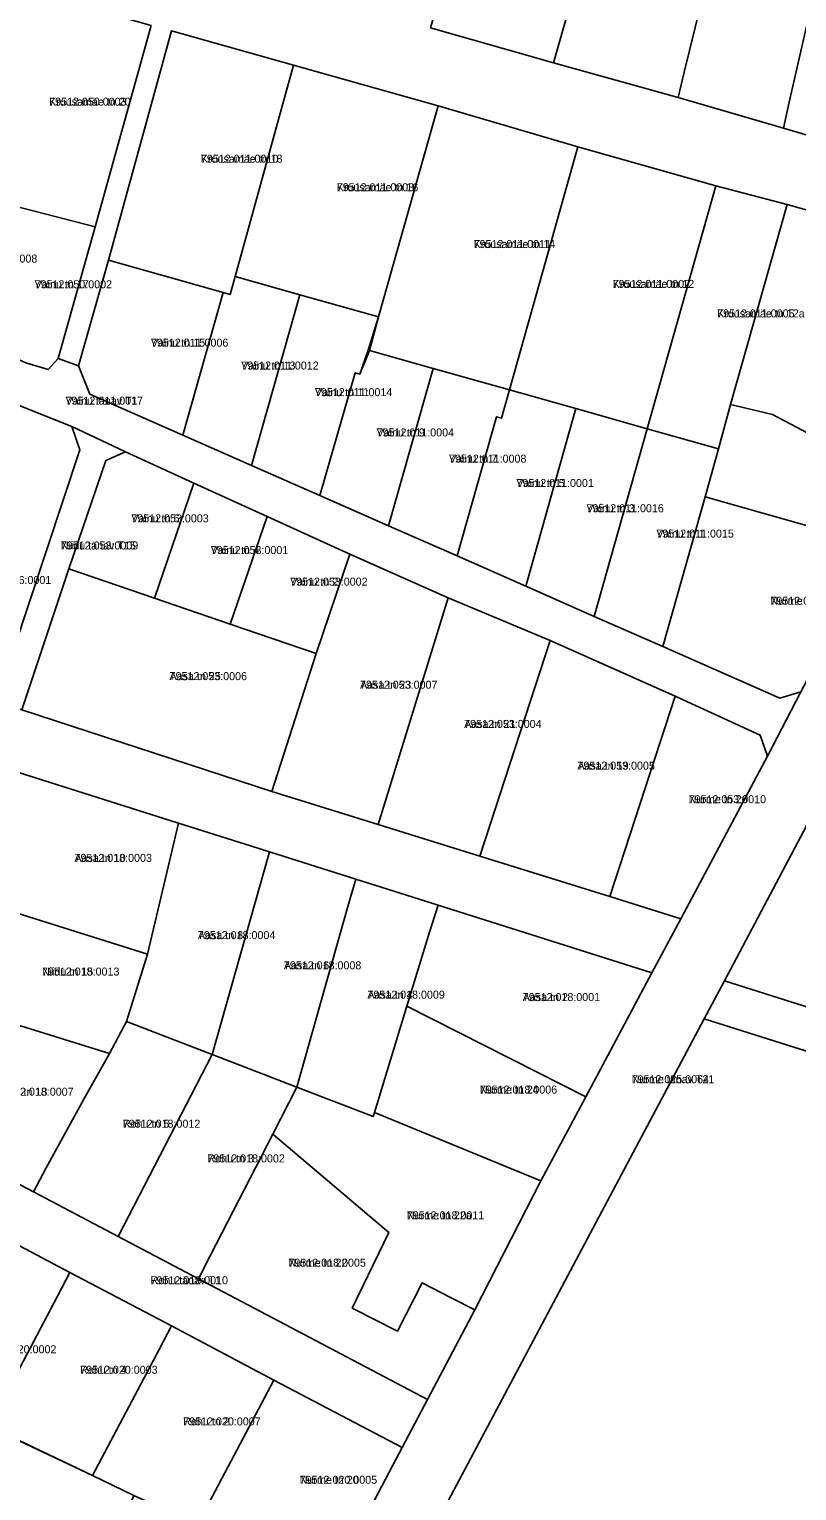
# Model space of a CAD drawing. Extents: x 643847 to 663718, y 6468443 to 6482775.
# Drawn here: x 658987.9 to 659131.7, y 6476111.2 to 6476385.2 of the extents above; entities that cross this region are included whole.
import ezdxf

# ---------------------------------------------------------------- set-up
doc = ezdxf.new("R2010")
doc.units = 0
for name, color, linetype in [('L_AADRESS', 7, 'Continuous'), ('PIIR', 7, 'Continuous'), ('TUNNUS', 7, 'Continuous')]:
    doc.layers.add(name, color=color, linetype=linetype)

msp = doc.modelspace()

# ---------------------------------------------------------------- linework, layer by layer
at = {"layer": 'PIIR'}
for points in [[(659109.49, 6476372.39), (659086.12, 6476378.91), (659095.72, 6476412.59), (659095.05, 6476421.29), (659109.72, 6476416.93), (659110.17, 6476408.36), (659117.72, 6476406.15), (659110.63, 6476377.18)], [(659063.1, 6476385.5), (659072.67, 6476419.23), (659095.72, 6476412.59), (659086.12, 6476378.91)], [(659109.49, 6476372.39), (659110.63, 6476377.18), (659117.72, 6476406.15), (659136.92, 6476400.53), (659130.3, 6476371.53), (659129.19, 6476366.65)], [(659129.19, 6476366.65), (659130.3, 6476371.53), (659136.92, 6476400.53), (659137.31, 6476402.26), (659141.27, 6476401.55), (659140.65, 6476399.49), (659146.4, 6476397.77), (659147.07, 6476399.97), (659156.3, 6476397.44), (659148.37, 6476366.22), (659147.13, 6476361.38)], [(659010.77, 6476385.89), (659000.28, 6476348.15), (658985.05, 6476352.1), (658972.5, 6476355.35), (658974.02, 6476360.8), (658983.13, 6476393.79)], [(659037.4, 6476378.47), (659026.49, 6476338.87), (659025.54, 6476335.47), (659024.25, 6476335.83), (659002.75, 6476341.9), (659014.58, 6476384.92)], [(659064.54, 6476370.83), (659053.32, 6476331.29), (659038.58, 6476335.45), (659026.49, 6476338.87), (659037.4, 6476378.47)], [(659090.69, 6476363.15), (659077.88, 6476317.59), (659063.59, 6476321.63), (659051.64, 6476325.01), (659053.32, 6476331.29), (659064.54, 6476370.83)], [(659116.55, 6476355.83), (659103.67, 6476310.32), (659090.3, 6476314.1), (659077.88, 6476317.59), (659090.69, 6476363.15)], [(659129.89, 6476352.38), (659119.3, 6476314.89), (659117.05, 6476306.54), (659103.67, 6476310.32), (659116.55, 6476355.83)], [(658991.47, 6476321.42), (658987.26, 6476322.7), (658977.56, 6476327.05), (658981.14, 6476337.52), (658985.05, 6476352.1), (659000.28, 6476348.15), (658993.36, 6476323.5)], [(659174.15, 6476339.88), (659152.79, 6476299.44), (659127.15, 6476312.98), (659119.3, 6476314.89), (659129.89, 6476352.38)], [(658999.26, 6476316.81), (658997.17, 6476322.13), (659002.75, 6476341.9), (659024.25, 6476335.83), (659016.69, 6476309.12)], [(659016.69, 6476309.12), (659024.25, 6476335.83), (659025.54, 6476335.47), (659026.49, 6476338.87), (659038.58, 6476335.45), (659029.53, 6476303.46)], [(659029.53, 6476303.46), (659038.58, 6476335.45), (659053.32, 6476331.29), (659051.38, 6476325.08), (659051.64, 6476325.01), (659049.86, 6476320.57), (659048.96, 6476320.78), (659042.38, 6476297.8)], [(659051.64, 6476325.01), (659063.59, 6476321.63), (659055.22, 6476292.14), (659042.38, 6476297.8), (659048.96, 6476320.78), (659049.86, 6476320.57), (659051.38, 6476325.08)], [(659055.22, 6476292.14), (659063.59, 6476321.63), (659077.88, 6476317.59), (659076.39, 6476312.31), (659075.44, 6476312.58), (659068.07, 6476286.48)], [(659068.07, 6476286.48), (659075.44, 6476312.58), (659076.39, 6476312.31), (659077.88, 6476317.59), (659090.3, 6476314.1), (659080.91, 6476280.81)], [(658957.73, 6476266.9), (658966.3, 6476294.53), (658966.55, 6476294.7), (658977.8, 6476302.1), (658979.45, 6476307.87), (658981.02, 6476307.42), (658983.51, 6476315.71), (658995.88, 6476310.73), (658997.36, 6476306.4), (658981.71, 6476259.17)], [(659093.76, 6476275.15), (659080.91, 6476280.81), (659090.3, 6476314.1), (659103.67, 6476310.32)], [(659146.95, 6476288.37), (659114.51, 6476297.54), (659117.05, 6476306.54), (659119.3, 6476314.89), (659127.15, 6476312.98), (659152.79, 6476299.44)], [(658995.3, 6476284.06), (658986.52, 6476257.65), (658981.71, 6476259.17), (658997.36, 6476306.4), (658995.88, 6476310.73), (659005.95, 6476306), (659002.26, 6476304.4)], [(659106.58, 6476269.49), (659093.76, 6476275.15), (659103.67, 6476310.32), (659117.05, 6476306.54), (659114.51, 6476297.54)], [(659018.76, 6476300.15), (659011.38, 6476278.56), (658995.3, 6476284.06), (659002.26, 6476304.4), (659005.95, 6476306)], [(659032.47, 6476293.9), (659025.57, 6476273.71), (659011.38, 6476278.56), (659018.76, 6476300.15)], [(659132.47, 6476260.99), (659128.54, 6476259.8), (659106.58, 6476269.49), (659114.51, 6476297.54), (659146.95, 6476288.37)], [(659048, 6476286.82), (659041.65, 6476268.22), (659025.57, 6476273.71), (659032.47, 6476293.9)], [(659118.18, 6476206.85), (659145.77, 6476198.06), (659162.92, 6476192.6), (659189.65, 6476184.27), (659202.89, 6476180.09), (659229.47, 6476171.66), (659255.87, 6476163.28), (659279.11, 6476155.92), (659291.46, 6476180.84), (659301.71, 6476201.54), (659308.54, 6476215.64), (659315.44, 6476229.75), (659319.15, 6476237.09), (659327.12, 6476252.82), (659333.88, 6476266.49), (659345.2, 6476289.34), (659353.16, 6476285.94), (659296.93, 6476172.11), (659292.96, 6476167.61), (659282.4, 6476146.6), (659114.37, 6476199.72)], [(659033.35, 6476242.34), (659041.65, 6476268.22), (659048, 6476286.82), (659066.4, 6476278.62), (659053.3, 6476236.13)], [(658986.52, 6476257.65), (658995.3, 6476284.06), (659011.38, 6476278.56), (659025.57, 6476273.71), (659041.65, 6476268.22), (659033.35, 6476242.34)], [(659053.3, 6476236.13), (659066.4, 6476278.62), (659085.49, 6476270.6), (659072.3, 6476230.21)], [(659072.3, 6476230.21), (659085.49, 6476270.6), (659108.93, 6476260.21), (659096.66, 6476222.62)], [(659109.98, 6476218.45), (659096.66, 6476222.62), (659108.93, 6476260.21), (659124.85, 6476252.91), (659126.23, 6476248.94)], [(659015.88, 6476236.4), (659010.04, 6476211.84), (658976.47, 6476222.4), (658984.16, 6476246.43)], [(659135.25, 6476239.19), (659140.08, 6476236.55), (659156.65, 6476227.46), (659145.77, 6476198.06), (659118.18, 6476206.85)], [(659032.89, 6476231.01), (659022.18, 6476193.03), (659006.13, 6476199.22), (659010.04, 6476211.84), (659015.88, 6476236.4)], [(659049.07, 6476225.89), (659047.62, 6476220.79), (659038.03, 6476186.9), (659022.18, 6476193.03), (659032.89, 6476231.01)], [(659064.49, 6476221.01), (659062.92, 6476215.93), (659058.66, 6476202.06), (659052.6, 6476182.13), (659052.31, 6476181.38), (659038.03, 6476186.9), (659047.62, 6476220.79), (659049.07, 6476225.89)], [(658970.38, 6476203.34), (658976.47, 6476222.4), (659010.04, 6476211.84), (659006.13, 6476199.22), (659002.93, 6476193.23)], [(659104.57, 6476208.33), (659092.17, 6476185.07), (659087.87, 6476187.25), (659058.66, 6476202.06), (659062.92, 6476215.93), (659064.49, 6476221.01)], [(658970.38, 6476203.34), (659002.93, 6476193.23), (658998.13, 6476184.63), (658991.08, 6476171.8), (658988.71, 6476167.26), (658963.5, 6476180.55)], [(659083.78, 6476169.34), (659079.32, 6476171.16), (659052.6, 6476182.13), (659058.66, 6476202.06), (659087.87, 6476187.25), (659092.17, 6476185.07)], [(659004.55, 6476158.93), (658988.71, 6476167.26), (658991.08, 6476171.8), (658998.13, 6476184.63), (659002.93, 6476193.23), (659006.13, 6476199.22), (659022.18, 6476193.03)], [(659004.55, 6476158.93), (659022.18, 6476193.03), (659038.03, 6476186.9), (659033.52, 6476178.12), (659021.88, 6476155.44), (659019.6, 6476150.99)], [(659083.78, 6476169.34), (659071.36, 6476145.17), (659066.97, 6476147.43), (659061.53, 6476150.22), (659056.87, 6476141.16), (659048.43, 6476145.49), (659055.29, 6476159.63), (659033.52, 6476178.12), (659038.03, 6476186.9), (659052.31, 6476181.38), (659052.6, 6476182.13), (659079.32, 6476171.16)], [(659062.51, 6476128.37), (659057.77, 6476119.36), (659033.75, 6476132.01), (659014.55, 6476142.14), (658995.53, 6476152.16), (658981.92, 6476159.34), (658967.64, 6476166.88), (658951.09, 6476175.62), (658963.5, 6476180.55), (658988.71, 6476167.26), (659004.55, 6476158.93), (659019.6, 6476150.99)], [(659062.51, 6476128.37), (659019.6, 6476150.99), (659021.88, 6476155.44), (659033.52, 6476178.12), (659055.29, 6476159.63), (659048.43, 6476145.49), (659056.87, 6476141.16), (659061.53, 6476150.22), (659066.97, 6476147.43), (659071.36, 6476145.17)], [(658995.53, 6476152.16), (658993.2, 6476147.74), (658980.34, 6476123.34), (658971.09, 6476112.43), (658961.48, 6476120.52), (658979.59, 6476154.92), (658981.92, 6476159.34)], [(659014.55, 6476142.14), (659012.22, 6476137.71), (658999.77, 6476114.1), (658980.34, 6476123.34), (658993.2, 6476147.74), (658995.53, 6476152.16)], [(659033.75, 6476132.01), (659031.41, 6476127.58), (659019.38, 6476104.78), (659010.23, 6476109.13), (659007.51, 6476110.38), (658999.77, 6476114.1), (659012.22, 6476137.71), (659014.55, 6476142.14)], [(659043.88, 6476092.98), (659039.37, 6476095.28), (659019.38, 6476104.78), (659031.41, 6476127.58), (659033.75, 6476132.01), (659057.77, 6476119.36)], [(658984.99, 6476121.13), (658999.77, 6476114.1), (659007.51, 6476110.38), (659001.32, 6476095.84), (658978.36, 6476105.73)]]:
    msp.add_lwpolyline(points, close=True, dxfattribs=at)
for points in [[(659174.15, 6476339.88), (659129.89, 6476352.38), (659116.55, 6476355.83), (659090.69, 6476363.15), (659064.54, 6476370.83), (659037.4, 6476378.47), (659014.58, 6476384.92), (659002.75, 6476341.9), (658997.17, 6476322.13), (658993.36, 6476323.5), (659000.28, 6476348.15), (659010.77, 6476385.89)], [(659063.1, 6476385.5), (659086.12, 6476378.91), (659109.49, 6476372.39), (659129.19, 6476366.65), (659147.13, 6476361.38)], [(658987.26, 6476322.7), (658991.47, 6476321.42), (658993.36, 6476323.5), (658997.17, 6476322.13), (658999.26, 6476316.81), (659016.69, 6476309.12), (659029.53, 6476303.46), (659042.38, 6476297.8), (659055.22, 6476292.14), (659068.07, 6476286.48), (659080.91, 6476280.81), (659093.76, 6476275.15), (659106.58, 6476269.49), (659128.54, 6476259.8), (659132.47, 6476260.99), (659126.23, 6476248.94), (659124.85, 6476252.91), (659108.93, 6476260.21), (659085.49, 6476270.6), (659066.4, 6476278.62), (659048, 6476286.82), (659032.47, 6476293.9), (659018.76, 6476300.15), (659005.95, 6476306), (658995.88, 6476310.73), (658983.51, 6476315.71)], [(659056.77, 6476091.26), (659114.37, 6476199.72), (659282.4, 6476146.6), (659292.96, 6476167.61), (659296.93, 6476172.11), (659353.16, 6476285.94), (659500.25, 6476222.55), (659749.95, 6476115.02)], [(659043.88, 6476092.98), (659057.77, 6476119.36), (659062.51, 6476128.37), (659071.36, 6476145.17), (659083.78, 6476169.34), (659092.17, 6476185.07), (659104.57, 6476208.33), (659109.98, 6476218.45), (659126.23, 6476248.94), (659132.47, 6476260.99)], [(658986.52, 6476257.65), (659033.35, 6476242.34), (659053.3, 6476236.13), (659072.3, 6476230.21), (659096.66, 6476222.62), (659109.98, 6476218.45), (659104.57, 6476208.33), (659064.49, 6476221.01), (659049.07, 6476225.89), (659032.89, 6476231.01), (659015.88, 6476236.4), (658984.16, 6476246.43)], [(659135.25, 6476239.19), (659118.18, 6476206.85), (659114.37, 6476199.72), (659056.77, 6476091.26)]]:
    msp.add_lwpolyline(points, dxfattribs=at)

# ---------------------------------------------------------------- texts
at = {"layer": 'L_AADRESS'}
for s, p in [('Kruusamäe tn 20', (658991.64, 6476370.88)), ('Kruusamäe tn 18', (659020.07, 6476360.19)), ('Kruusamäe tn 16', (659045.52, 6476354.84)), ('Kruusamäe tn 14', (659071.16, 6476344.19)), ('Vainu tn 17', (658988.92, 6476336.65)), ('Kruusamäe tn 12', (659097.21, 6476336.72)), ('Kruusamäe tn 12a', (659116.78, 6476331.19)), ('Vainu tn 15', (659010.71, 6476325.71)), ('Vainu tn 13', (659027.63, 6476321.42)), ('Vainu tn 11', (659041.43, 6476316.43)), ('Vainu tänav T1', (658994.72, 6476314.83)), ('Vainu tn 9', (659052.99, 6476308.88)), ('Vainu tn 7', (659066.55, 6476303.97)), ('Vainu tn 5', (659079.18, 6476299.4)), ('Vainu tn 3', (659092.29, 6476294.67)), ('Vainu tn 6', (659007.03, 6476292.78)), ('Niidu tänav T15', (658993.83, 6476287.69)), ('Vainu tn 1', (659105.4, 6476289.92)), ('Vainu tn 4', (659021.93, 6476286.83)), ('Vainu tn 2', (659036.79, 6476280.91)), ('Nurme tn 28', (659126.77, 6476277.33)), ('Aasa tn 25', (659014.2, 6476263.2)), ('Aasa tn 23', (659049.88, 6476261.59)), ('Aasa tn 21', (659069.39, 6476254.24)), ('Aasa tn 19', (659090.61, 6476246.42)), ('Nurme tn 26', (659111.44, 6476240.13)), ('Aasa tn 10', (658996.39, 6476229.13)), ('Aasa tn 8', (659019.51, 6476214.65)), ('Aasa tn 6', (659035.62, 6476208.99)), ('Niidu tn 15', (658990.3, 6476207.82)), ('Aasa tn 4', (659051.26, 6476203.49)), ('Aasa tn 2', (659080.36, 6476203.04)), ('Nurme tänav T21', (659100.76, 6476187.64)), ('Niidu tn 13', (658981.72, 6476185.3)), ('Nurme tn 24', (659072.31, 6476185.7)), ('Rohu tn 5', (659005.45, 6476179.3)), ('Rohu tn 3', (659021.29, 6476172.8)), ('Nurme tn 22a', (659058.65, 6476162.13)), ('Nurme tn 22', (659036.47, 6476153.25)), ('Rohu tänav T1', (659010.64, 6476149.96)), ('Rohu tn 4', (658997.45, 6476133.18)), ('Rohu tn 2', (659016.76, 6476123.5)), ('Nurme tn 20', (659038.58, 6476112.56))]:
    msp.add_text(s, height=1.5, dxfattribs=at).set_placement(p)
at = {"layer": 'TUNNUS'}
for s, p in [('79512:050:0003', (658991.64, 6476370.88)), ('79512:011:0010', (659020.07, 6476360.19)), ('79512:011:0003', (659045.52, 6476354.84)), ('79512:011:0011', (659071.16, 6476344.19)), ('79512:050:0008', (658974.92, 6476341.47)), ('79512:050:0002', (658988.92, 6476336.65)), ('79512:011:0002', (659097.21, 6476336.72)), ('79512:011:0005', (659116.78, 6476331.19)), ('79512:011:0006', (659010.71, 6476325.71)), ('79512:011:0012', (659027.63, 6476321.42)), ('79512:011:0014', (659041.43, 6476316.43)), ('79512:011:0017', (658994.72, 6476314.83)), ('79512:011:0004', (659052.99, 6476308.88)), ('79512:011:0008', (659066.55, 6476303.97)), ('79512:011:0001', (659079.18, 6476299.4)), ('79512:011:0016', (659092.29, 6476294.67)), ('79512:053:0003', (659007.03, 6476292.78)), ('79512:053:0009', (658993.83, 6476287.69)), ('79512:011:0015', (659105.4, 6476289.92)), ('79512:053:0001', (659021.93, 6476286.83)), ('79512:016:0001', (658977.54, 6476281.22)), ('79512:053:0002', (659036.79, 6476280.91)), ('79512:011:0007', (659126.77, 6476277.33)), ('79512:053:0006', (659014.2, 6476263.2)), ('79512:053:0007', (659049.88, 6476261.59)), ('79512:053:0004', (659069.39, 6476254.24)), ('79512:053:0005', (659090.61, 6476246.42)), ('79512:053:0010', (659111.44, 6476240.13)), ('79512:018:0003', (658996.39, 6476229.13)), ('79512:018:0004', (659019.51, 6476214.65)), ('79512:018:0008', (659035.62, 6476208.99)), ('79512:018:0013', (658990.3, 6476207.82)), ('79512:018:0009', (659051.26, 6476203.49)), ('79512:018:0001', (659080.36, 6476203.04)), ('79512:025:0064', (659100.76, 6476187.64)), ('79512:018:0007', (658981.72, 6476185.3)), ('79512:018:0006', (659072.31, 6476185.7)), ('79512:018:0012', (659005.45, 6476179.3)), ('79512:018:0002', (659021.29, 6476172.8)), ('79512:018:0011', (659058.65, 6476162.13)), ('79512:018:0005', (659036.47, 6476153.25)), ('79512:018:0010', (659010.64, 6476149.96)), ('79512:020:0002', (658978.5, 6476137.02)), ('79512:020:0003', (658997.45, 6476133.18)), ('79512:020:0007', (659016.76, 6476123.5)), ('79512:020:0005', (659038.58, 6476112.56))]:
    msp.add_text(s, height=1.5, dxfattribs=at).set_placement(p)

doc.saveas('drawing.dxf')
